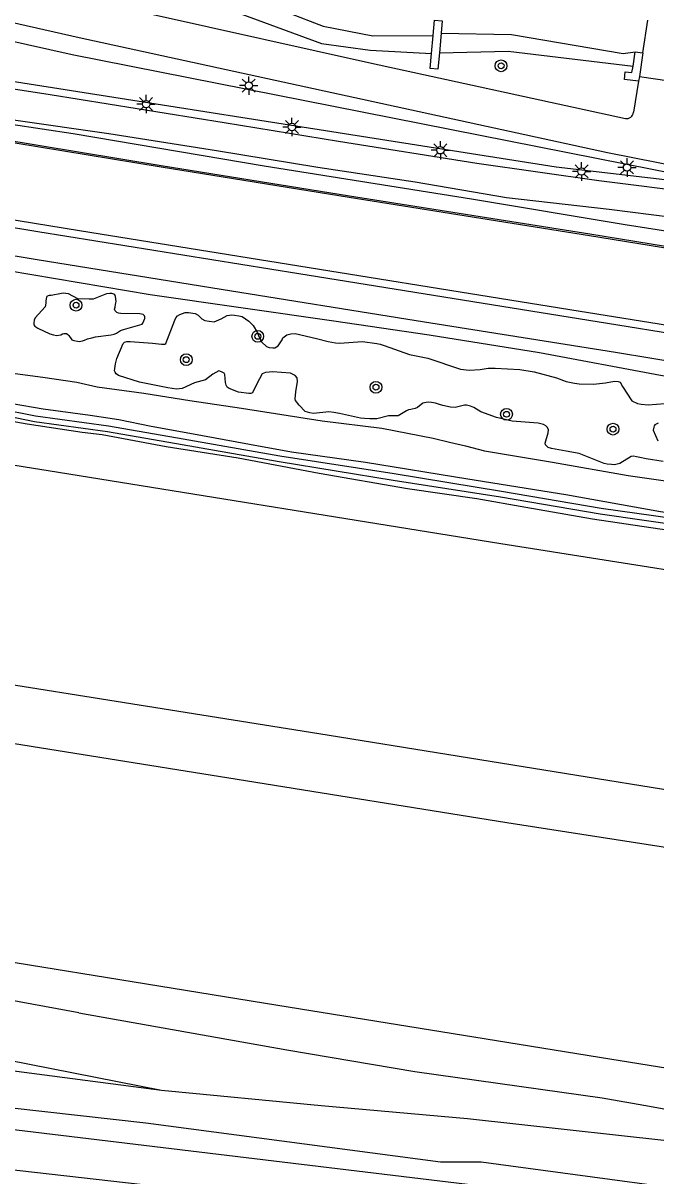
# Model space of a CAD drawing. Extents: x 131000 to 133013, y 393000 to 396501.
# Drawn here: x 132913.5 to 132956.5, y 394289.9 to 394368.1 of the extents above; entities that cross this region are included whole.
import ezdxf

# ---------------------------------------------------------------- set-up
doc = ezdxf.new("R2010")
doc.units = 0
for name, color, linetype in [('gg-afsc-muur', 7, 'Continuous'), ('gg-knt-BGT kruinlijn', 7, 'Continuous'), ('gg-knt-bovenkant onderkant talud', 7, 'Continuous'), ('gg-knt-verharding', 7, 'Continuous'), ('gg-kntw-beschoeiing', 7, 'Continuous'), ('gg-kntw-bovenkant insteek waterloop', 7, 'Continuous'), ('gg-kntw-waterlijn', 7, 'Continuous'), ('gg-kwrk-kunstwerk niveau 01', 7, 'Continuous'), ('gt-symb-boom', 7, 'Continuous'), ('gt-symb-lichtmast', 7, 'Continuous'), ('gx-grn-maaiveld', 7, 'Continuous')]:
    doc.layers.add(name, color=color, linetype=linetype)

# ---------------------------------------------------------------- blocks, each defined once
blk = doc.blocks.new('gt0-BOOM')
at = {"layer": 'gt-symb-boom'}
for radius in [0.4, 0.2]:
    blk.add_circle((0, 0), radius, dxfattribs=at)
blk = doc.blocks.new('gt0-LMAST')
at = {"layer": 'gt-symb-lichtmast'}
for p, q in [((-0.182, 0.173), (-0.447, 0.438)), ((-0.005, 0.246), (-0.005, 0.621)), ((0.172, 0.173), (0.437, 0.438)), ((-0.255, -0.004), (-0.63, -0.004)), ((-0.182, -0.181), (-0.447, -0.446)), ((-0.005, -0.254), (-0.005, -0.629)), ((0.437, -0.446), (0.172, -0.181)), ((0.245, -0.004), (0.62, -0.004))]:
    blk.add_line(p, q, dxfattribs=at)
blk.add_circle((-0.005, -0.004), 0.25, dxfattribs=at)

msp = doc.modelspace()

# ---------------------------------------------------------------- linework, layer by layer
at = {"layer": 'gg-afsc-muur'}
for p, q in [((132941.934, 394367.441), (132941.818, 394366.109)), ((132941.278, 394366.05), (132941.376, 394367.28)), ((132954.954, 394365.195), (132955.108, 394366.175)), ((132955.108, 394366.175), (132955.621, 394366.101)), ((132955.393, 394364.499), (132955.33, 394364.182))]:
    msp.add_line(p, q, dxfattribs=at)
for points in [[(132941.376, 394367.28), (132941.464, 394368.322), (132941.985, 394368.286), (132941.934, 394367.441)], [(132941.818, 394366.109), (132941.71, 394364.989), (132941.18, 394365.037), (132941.278, 394366.05)], [(132955.33, 394364.182), (132954.369, 394364.297), (132954.431, 394364.813), (132954.882, 394364.765), (132954.954, 394365.195)]]:
    msp.add_lwpolyline(points, dxfattribs=at)
at = {"layer": 'gg-knt-BGT kruinlijn'}
msp.add_line((132917.325, 394300.917), (132908.859, 394302.485), dxfattribs=at)
for points in [[(132806.041, 394368.37), (132817.378, 394366.59), (132827.279, 394364.948), (132838.384, 394363.275), (132848.65, 394361.605), (132858.703, 394359.91), (132869.182, 394358.326), (132878.175, 394356.818), (132890.898, 394354.539), (132905.095, 394352.522), (132912.518, 394351.333), (132922.16, 394349.702), (132934.633, 394347.907), (132941.114, 394346.955), (132948.612, 394345.748), (132956.822, 394344.209), (132964.137, 394342.912), (132971.504, 394341.699), (132977.838, 394340.633), (132983.527, 394340.039), (132990.825, 394338.758), (132997.008, 394337.729), (133000, 394337.315)], [(132917.325, 394300.917), (132931.437, 394298.416), (132940.138, 394296.947), (132952.857, 394295.165), (132956.077, 394294.596), (132960.876, 394293.698), (132963.481, 394293.103), (132966.365, 394292.401), (132974.135, 394290.24)]]:
    msp.add_lwpolyline(points, dxfattribs=at)
at = {"layer": 'gg-knt-bovenkant onderkant talud'}
msp.add_lwpolyline([(132866.86, 394375.617), (132867.848, 394376.155), (132869.421, 394376.636), (132916.874, 394366.001), (132962.326, 394357.015), (132963.908, 394356.688), (132949.74, 394358.333), (132904.881, 394365.409), (132874.394, 394370.593)], dxfattribs=at)
at = {"layer": 'gg-knt-verharding'}
msp.add_line((132955.33, 394364.182), (132954.977, 394362.066), dxfattribs=at)
msp.add_lwpolyline([(132838.355, 394388.996), (132838.215, 394388.554), (132838.426, 394388.279), (132848.365, 394385.819), (132856.613, 394383.665), (132865.002, 394381.699), (132888.986, 394376.309), (132907.508, 394372.024), (132937.192, 394365.402), (132954.435, 394361.653)], dxfattribs=at)
msp.add_arc((132954.528, 394362.093), 0.45, 258.05035, 356.56392, dxfattribs=at)
at = {"layer": 'gg-kntw-beschoeiing'}
for p, q in [((132922.921, 394358.441), (132908.037, 394360.88)), ((132935.701, 394356.375), (132922.921, 394358.441)), ((132893.977, 394357.32), (132914.534, 394353.98)), ((132952.019, 394353.781), (132935.701, 394356.375)), ((132914.534, 394353.98), (132932.263, 394351.123)), ((132969.463, 394350.954), (132952.019, 394353.781)), ((132932.263, 394351.123), (132953.219, 394347.748)), ((132953.219, 394347.748), (132970.389, 394344.981))]:
    msp.add_line(p, q, dxfattribs=at)
at = {"layer": 'gg-kntw-bovenkant insteek waterloop'}
for points in [[(132839.438, 394389.281), (132855.686, 394385.586), (132864.884, 394382.522), (132868.351, 394381.67), (132880.374, 394379.772), (132889.15, 394376.938), (132907.638, 394372.561), (132916.445, 394371.399), (132922.755, 394370.522), (132928.324, 394368.762), (132933.796, 394366.73), (132937.101, 394366.28), (132941.278, 394366.05)], [(132941.818, 394366.109), (132946.483, 394366.223), (132954.954, 394365.195)], [(132865.042, 394295.69), (132931.052, 394288.2), (132954.957, 394285.245)]]:
    msp.add_lwpolyline(points, dxfattribs=at)
at = {"layer": 'gg-kntw-waterlijn'}
for points in [[(132839.232, 394390.504), (132856.23, 394386.572), (132864.939, 394383.642), (132868.527, 394382.829), (132880.523, 394380.963), (132889.351, 394377.926), (132907.748, 394373.774), (132916.832, 394372.658), (132922.664, 394371.706), (132928.986, 394369.841), (132933.905, 394367.907), (132937.293, 394367.256), (132941.376, 394367.28)], [(132941.934, 394367.441), (132946.702, 394367.347), (132954.291, 394366.068), (132955.108, 394366.175)]]:
    msp.add_lwpolyline(points, dxfattribs=at)
at = {"layer": 'gg-kwrk-kunstwerk niveau 01'}
for p, q in [((132955.621, 394366.101), (132955.966, 394368.322)), ((132955.621, 394366.101), (132955.393, 394364.499)), ((132955.393, 394364.499), (132957.417, 394364.204))]:
    msp.add_line(p, q, dxfattribs=at)
at = {"layer": 'gx-grn-maaiveld'}
for points in [[(132963.921, 394353.135), (132960.518, 394353.475), (132954.411, 394354.436), (132943.987, 394356.173), (132929.895, 394358.41), (132916.938, 394360.6), (132906.388, 394362.198), (132897.547, 394363.557), (132887.165, 394365.178), (132876.059, 394367.084), (132864.762, 394368.751), (132852.712, 394370.736), (132839.23, 394373.046), (132826.745, 394374.919), (132813.476, 394377.042), (132799.853, 394379.194), (132786.635, 394381.216), (132781.592, 394382.048), (132781.492, 394382.047), (132781.417, 394381.999)], [(132779.366, 394374.463), (132780.024, 394374.381), (132779.952, 394373.785), (132790.505, 394372.147), (132802.417, 394370.245), (132820.183, 394367.414), (132832.337, 394365.485), (132853.549, 394361.994), (132867.812, 394359.701), (132884.785, 394356.959), (132899.967, 394354.472), (132914.481, 394352.083), (132926.982, 394350.05), (132940.238, 394347.927), (132953.754, 394345.771), (132968.575, 394343.343), (132989.04, 394340.112), (133000, 394338.369)], [(132905.358, 394364.818), (132915.372, 394363.27), (132927.185, 394361.373), (132934.943, 394360.1), (132944.337, 394358.608), (132952.636, 394357.444), (132959.491, 394356.566), (132964.661, 394356.136), (132966.065, 394356.012), (132966.199, 394356.024), (132966.26, 394356.037), (132966.324, 394356.055), (132966.379, 394356.081), (132966.42, 394356.117), (132966.468, 394356.248), (132966.479, 394356.312), (132966.484, 394356.401), (132966.449, 394356.507), (132966.376, 394356.558), (132965.637, 394356.727), (132960.103, 394357.95), (132953.21, 394359.311), (132917.35, 394367.113), (132894.444, 394372.321)], [(132818.99, 394369.971), (132836.604, 394367.183), (132852.485, 394364.589), (132867.549, 394362.128), (132883.283, 394359.595), (132896.526, 394357.427), (132917.359, 394354.047), (132928.183, 394352.298), (132950.658, 394348.668), (132973.672, 394344.978), (132999.14, 394340.884), (133000, 394340.746)], [(133000, 394345.959), (132986.603, 394348.097), (132969.443, 394350.85), (132951.999, 394353.677), (132935.681, 394356.271), (132922.901, 394358.337), (132908.017, 394360.776), (132896.179, 394362.648), (132884.655, 394364.501), (132869.142, 394367.059), (132856.491, 394369.039)], [(132869.804, 394368.342), (132876.509, 394367.415), (132882.962, 394366.385), (132889.957, 394365.165), (132897.274, 394364.043), (132904.224, 394362.905), (132912.879, 394361.559), (132919.348, 394360.628), (132926.663, 394359.462), (132933.55, 394358.345), (132940.161, 394357.338), (132946.352, 394356.285), (132953.343, 394355.483), (132960.453, 394354.591), (132963.701, 394354.055), (132967.192, 394353.911), (132971.78, 394354.116), (132975.294, 394354.156), (132981.775, 394353.555), (132987.723, 394352.639), (132995.774, 394351.629), (133000, 394350.933)], [(132759.688, 394362.613), (132783.805, 394358.781), (132807.595, 394354.98), (132834.379, 394350.658), (132862.542, 394346.191), (132889.658, 394341.834), (132915.941, 394337.637), (132945.983, 394332.79), (132974.477, 394328.281), (133000, 394324.219)], [(132921.47, 394348.385), (132920.172, 394348.396), (132920.022, 394348.419), (132919.89, 394348.471), (132919.785, 394348.578), (132919.753, 394348.696), (132919.777, 394348.845), (132919.808, 394349.021), (132919.839, 394349.129), (132919.854, 394349.226), (132919.82, 394349.565), (132919.759, 394349.665), (132919.696, 394349.724), (132919.57, 394349.753), (132919.424, 394349.771), (132919.202, 394349.738), (132918.408, 394349.419), (132918.3, 394349.39), (132918.019, 394349.384), (132917.245, 394349.393), (132916.624, 394349.731), (132916.441, 394349.773), (132916.299, 394349.786), (132916.151, 394349.768), (132915.448, 394349.629), (132915.312, 394349.623), (132915.245, 394349.616), (132915.152, 394349.558), (132915.124, 394349.517), (132915.087, 394349.274), (132915.075, 394349.141), (132915.058, 394348.976), (132915.041, 394348.862), (132914.351, 394348.111), (132914.289, 394347.944), (132914.261, 394347.764), (132914.266, 394347.646), (132914.323, 394347.547), (132914.537, 394347.419), (132915.345, 394347.036), (132915.601, 394346.947), (132915.812, 394346.91), (132916.099, 394346.956), (132916.2, 394347.021), (132916.305, 394347.059), (132916.474, 394347.046), (132916.577, 394346.981), (132916.652, 394346.911), (132916.845, 394346.614), (132916.982, 394346.566), (132917.219, 394346.52), (132917.344, 394346.515), (132917.572, 394346.556), (132917.714, 394346.602), (132917.909, 394346.693), (132918.213, 394346.764), (132918.449, 394346.831), (132919.508, 394346.965), (132919.723, 394347.013), (132919.875, 394347.061), (132920.147, 394347.245), (132920.345, 394347.327), (132921.462, 394347.637), (132921.624, 394347.688), (132921.664, 394347.745), (132921.81, 394348.075), (132921.812, 394348.174), (132921.783, 394348.25), (132921.688, 394348.337), (132921.47, 394348.385)], [(132757.52, 394348.034), (132786.776, 394343.446), (132827.139, 394336.884), (132863.407, 394331.041), (132898.126, 394325.557), (132933.608, 394319.891), (132975.101, 394313.187), (133000, 394309.173)], [(132920.339, 394346.373), (132920.419, 394346.46), (132920.579, 394346.496), (132920.813, 394346.509), (132922.329, 394346.401), (132922.941, 394346.328), (132923.046, 394346.329), (132923.163, 394346.333), (132923.229, 394346.372), (132923.842, 394347.943), (132923.9, 394348.105), (132924.021, 394348.241), (132924.169, 394348.345), (132924.538, 394348.48), (132924.764, 394348.479), (132925.226, 394348.401), (132925.414, 394348.295), (132925.672, 394348.04), (132925.883, 394347.941), (132926.162, 394347.892), (132926.502, 394347.845), (132926.975, 394348.048), (132927.402, 394348.279), (132927.705, 394348.31), (132927.902, 394348.301), (132928.182, 394348.258), (132928.406, 394348.207), (132928.875, 394347.886), (132929.15, 394347.6), (132929.448, 394347.102), (132929.518, 394346.915), (132929.64, 394346.664), (132929.741, 394346.461), (132930.075, 394346.17), (132930.254, 394346.101), (132930.484, 394346.068), (132930.633, 394346.077), (132930.855, 394346.2), (132931.139, 394346.627), (132931.184, 394346.76), (132931.448, 394346.947), (132931.726, 394347.017), (132932.01, 394347.039), (132933.462, 394346.715), (132934.246, 394346.516), (132934.511, 394346.461), (132934.743, 394346.418), (132935.027, 394346.395), (132936.574, 394346.499), (132937.55, 394346.369), (132937.781, 394346.319), (132938.05, 394346.242), (132939.785, 394345.616), (132941.011, 394345.37), (132943.249, 394344.637), (132943.833, 394344.553), (132944.564, 394344.608), (132945.127, 394344.704), (132945.59, 394344.702), (132947.272, 394344.614), (132948.247, 394344.455), (132949.754, 394344.033), (132950.412, 394343.793), (132950.983, 394343.672), (132951.29, 394343.624), (132952.264, 394343.606), (132953.079, 394343.706), (132953.702, 394343.813), (132953.935, 394343.788), (132954.071, 394343.739), (132954.243, 394343.459), (132954.883, 394342.466), (132955.26, 394342.298), (132955.518, 394342.252), (132955.974, 394342.209), (132957.119, 394342.297)], [(132956.995, 394338.361), (132955.84, 394338.545), (132955.426, 394338.619), (132955.185, 394338.682), (132954.984, 394338.718), (132954.817, 394338.704), (132954.055, 394338.22), (132953.696, 394338.135), (132953.497, 394338.146), (132953.209, 394338.166), (132952.992, 394338.219), (132951.289, 394338.909), (132950.411, 394339.07), (132949.428, 394339.233), (132949.201, 394339.318), (132949.107, 394339.393), (132949.021, 394339.486), (132948.986, 394339.612), (132949.198, 394340.306), (132949.204, 394340.501), (132949.141, 394340.676), (132949.026, 394340.779), (132948.88, 394340.872), (132948.502, 394340.956), (132946.744, 394341.098), (132945.679, 394341.343), (132944.617, 394341.738), (132944.149, 394342.026), (132943.907, 394342.124), (132943.655, 394342.175), (132943.512, 394342.189), (132942.865, 394342.024), (132942.548, 394342.05), (132942.031, 394342.158), (132941.823, 394342.238), (132941.55, 394342.312), (132941.269, 394342.364), (132941.095, 394342.383), (132940.896, 394342.362), (132940.677, 394342.323), (132940.31, 394342.02), (132940.167, 394341.949), (132939.963, 394341.905), (132939.858, 394341.897), (132939.717, 394341.867), (132939.572, 394341.789), (132939.007, 394341.455), (132938.793, 394341.448), (132938.617, 394341.451), (132938.343, 394341.466), (132937.556, 394341.255), (132937.082, 394341.248), (132936.723, 394341.268), (132936.436, 394341.3), (132935.025, 394341.619), (132934.629, 394341.676), (132934.302, 394341.719), (132933.253, 394341.625), (132932.998, 394341.664), (132932.845, 394341.712), (132932.689, 394341.764), (132932.272, 394342.178), (132932.043, 394342.49), (132932.005, 394342.604), (132932.052, 394343.094), (132932.174, 394343.8), (132932.14, 394344.043), (132932, 394344.208), (132931.884, 394344.276), (132931.698, 394344.354), (132930.47, 394344.44), (132930.254, 394344.434), (132929.985, 394344.41), (132929.767, 394344.317), (132929.4, 394343.623), (132929.103, 394343.024), (132928.998, 394342.985), (132928.853, 394342.975), (132928.171, 394343.058), (132927.522, 394343.319), (132927.396, 394343.394), (132927.32, 394343.549), (132927.272, 394343.733), (132927.244, 394344.266), (132927.187, 394344.363), (132927.013, 394344.451), (132926.834, 394344.506), (132926.421, 394344.295), (132925.931, 394343.907), (132925.166, 394343.706), (132924.339, 394343.316), (132923.951, 394343.271), (132923.368, 394343.35), (132921.45, 394343.752), (132920.015, 394344.206), (132919.859, 394344.302), (132919.783, 394344.419), (132919.753, 394344.511), (132919.812, 394344.999), (132919.904, 394345.343), (132920.339, 394346.373)], [(132757.065, 394344.129), (132770.282, 394342.039), (132785.702, 394339.575), (132786.756, 394339.408), (132813.459, 394335.115), (132839.16, 394331.06), (132848.288, 394329.652), (132872.48, 394325.7), (132900.08, 394321.27), (132928.07, 394316.8), (132946.39, 394313.85), (132957.884, 394312.052), (132975.46, 394309.2), (132993.23, 394306.35), (133000, 394305.259)], [(132911.984, 394344.472), (132914.886, 394344.088), (132917.187, 394343.74), (132918.573, 394343.431), (132921.728, 394342.997), (132924.864, 394342.503), (132928.358, 394341.976), (132933.849, 394341.117), (132937.891, 394340.625), (132941.375, 394339.948), (132942.485, 394339.661), (132943.573, 394339.43), (132944.876, 394339.092), (132949.476, 394338.324), (132954.631, 394337.415), (132960.63, 394336.547), (132967.898, 394335.484), (132972.666, 394334.792), (132979.848, 394333.6), (132984.627, 394332.727), (132992.479, 394331.7), (133000, 394330.448)], [(132911.77, 394341.585), (132914.303, 394341.085), (132919.274, 394340.393), (132924.34, 394339.511), (132930.913, 394338.364), (132938.667, 394337.081), (132945.951, 394335.97), (132952.731, 394334.81), (132964.823, 394333.066), (132972.68, 394331.739), (132976.726, 394331.119), (132984.025, 394329.944), (132989.378, 394329.164), (132996.125, 394328.063), (133000, 394327.547)], [(132911.837, 394341.961), (132914.367, 394341.462), (132919.333, 394340.77), (132924.405, 394339.887), (132930.976, 394338.74), (132938.739, 394337.534), (132946.014, 394336.346), (132952.791, 394335.192), (132964.89, 394333.483), (132972.742, 394332.116), (132976.785, 394331.496), (132984.083, 394330.321), (132989.437, 394329.541), (132996.181, 394328.441), (133000, 394327.932)], [(132912.784, 394342.301), (132914.908, 394341.926), (132918.09, 394341.513), (132920.041, 394341.218), (132922.233, 394340.753), (132924.857, 394340.271), (132928.908, 394339.546), (132931.756, 394339.024), (132936.785, 394338.308), (132943.732, 394337.19), (132950.383, 394336.114), (132956.818, 394334.967), (132963.217, 394334.021), (132970.326, 394332.795), (132975.185, 394332.026), (132979.561, 394331.377), (132983.502, 394330.728), (132987.899, 394330.043), (132996.86, 394328.68), (133000, 394328.254)], [(132910.353, 394341.529), (132913.809, 394340.925), (132917.536, 394340.356), (132918.913, 394340.186), (132923.248, 394339.374), (132928.135, 394338.605), (132933.651, 394337.57), (132939.65, 394336.52), (132944.346, 394335.841), (132947.681, 394335.256), (132952.197, 394334.472), (132956.777, 394333.791), (132961.421, 394333.188), (132965.795, 394332.582), (132972.004, 394331.473), (132976.082, 394330.883), (132978.521, 394330.473), (132985.011, 394329.477), (132987.869, 394329.071), (132995.811, 394327.867), (133000, 394327.225)], [(132956.66, 394340.951), (132956.443, 394340.849), (132956.392, 394340.777), (132956.358, 394340.687), (132956.327, 394340.486), (132956.631, 394339.767)], [(132563.252, 394335.576), (132634.92, 394325.838), (132683.622, 394318.722), (132706.954, 394316.145), (132742.446, 394311.692), (132753.02, 394310.71), (132769.695, 394309.058), (132798.907, 394306.05), (132823.627, 394303.504), (132866, 394299.472), (132901.078, 394295.792), (132921.869, 394293.453), (132941.871, 394290.807), (132944.633, 394290.807), (132974.88, 394286.738), (133000, 394283.613)], [(133000, 394282.474), (132960.622, 394287.226), (132910.445, 394293.282), (132866.171, 394298.212), (132823.252, 394302.225), (132768.459, 394307.349), (132738.015, 394310.772), (132700.179, 394315.42), (132683.765, 394317.116), (132652.49, 394321.605), (132605.121, 394328.229), (132563.022, 394334.117)], [(132754.023, 394329.767), (132784.166, 394324.949), (132784.292, 394324.928), (132793.66, 394323.42), (132804.42, 394321.72), (132815.13, 394319.98), (132827.57, 394317.93), (132840.47, 394315.93), (132851.71, 394314.11), (132862.48, 394312.41), (132874.26, 394310.53), (132886.74, 394308.53), (132896.54, 394306.96), (132907.82, 394305.19), (132920.11, 394303.19), (132930.84, 394301.45), (132944.15, 394299.3), (132952.685, 394297.925), (132960.697, 394296.621), (132973.986, 394294.513), (132986.867, 394292.553), (132996.756, 394290.925), (133000, 394290.396)], [(132751.69, 394316.234), (132773.285, 394313.95), (132805.327, 394310.759), (132835.004, 394307.937), (132862.576, 394305.727), (132866.003, 394305.389), (132881.202, 394303.889), (132922.929, 394295.672)], [(132865.876, 394302.112), (132873.917, 394301.43), (132881.057, 394300.782), (132892.615, 394299.519), (132908.913, 394297.513), (132922.929, 394295.672)], [(132922.929, 394295.672), (132933.774, 394294.642), (132943.705, 394293.759), (132960.542, 394291.905), (132974.135, 394290.24)]]:
    msp.add_lwpolyline(points, dxfattribs=at)

# ---------------------------------------------------------------- block references
at = {"layer": 'gt-symb-boom'}
for p in [(132945.993, 394365.224), (132917.131, 394348.971), (132929.471, 394346.857), (132924.614, 394345.27), (132937.497, 394343.4), (132946.365, 394341.564), (132953.596, 394340.557)]:
    msp.add_blockref('gt0-BOOM', p, dxfattribs=at)
at = {"layer": 'gt-symb-lichtmast'}
for p in [(132928.862, 394363.885), (132921.892, 394362.628), (132931.797, 394361.071), (132941.878, 394359.49), (132954.551, 394358.324), (132951.466, 394358.052)]:
    msp.add_blockref('gt0-LMAST', p, dxfattribs=at)

doc.saveas('drawing.dxf')
